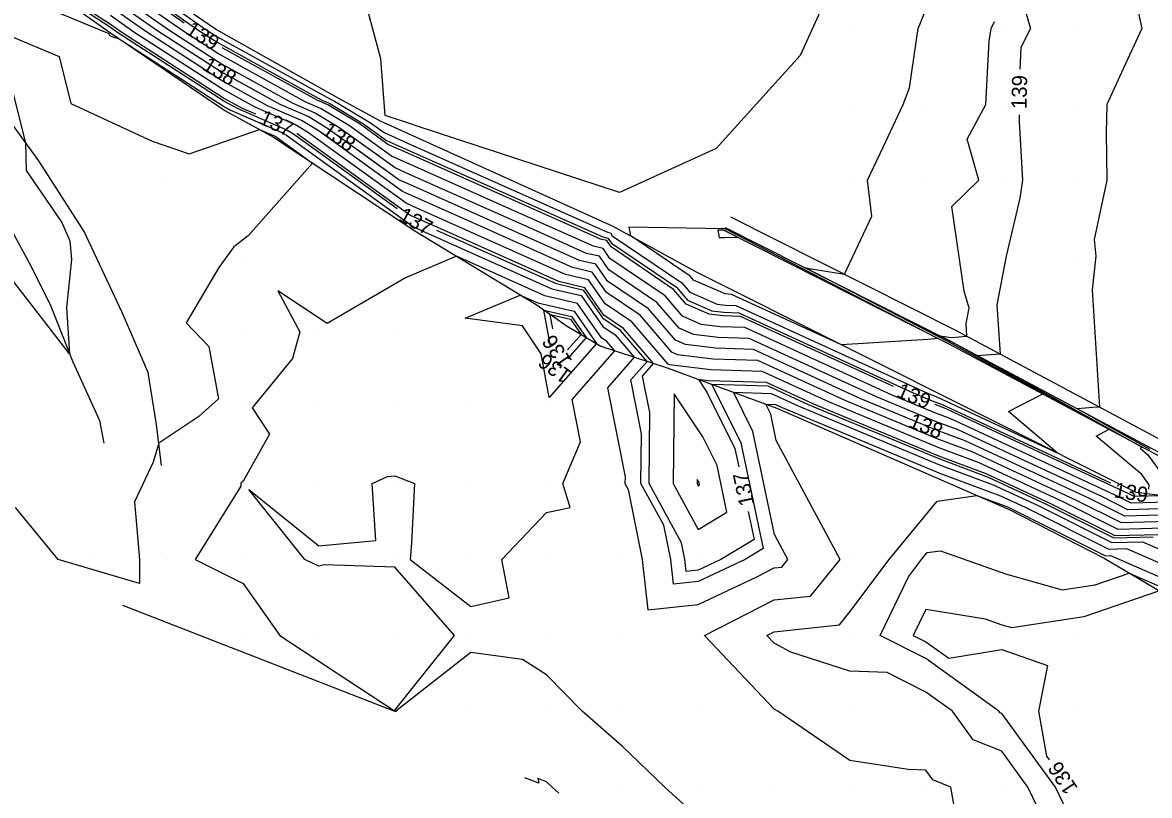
# Model space of a CAD drawing. Extents: x 2354170 to 2357230, y 866100 to 868290.
# Drawn here: x 2354670.9 to 2354819.4, y 867388.9 to 867490.8 of the extents above; entities that cross this region are included whole.
import ezdxf

# ---------------------------------------------------------------- set-up
doc = ezdxf.new("R2010")
doc.units = 0
for name, color, linetype in [('Default', 7, 'Continuous'), ('DTM Contours Minor', 7, 'Continuous'), ('DTM Contours Minor Text', 7, 'Continuous'), ('Exist DTM QL2 LIDAR Elevation Point', 7, 'Continuous'), ('PH Exist DTM Breakline', 7, 'Continuous')]:
    doc.layers.add(name, color=color, linetype=linetype)

msp = doc.modelspace()

# ---------------------------------------------------------------- linework, layer by layer
at = {"layer": 'Default'}
for points in [[(2354694.38, 867486.02), (2354688.73, 867489.67), (2354682.47, 867494.05), (2354677.3, 867497.43), (2354676.6, 867500.15), (2354676.68, 867502.29), (2354680.38, 867510.67), (2354685.14, 867521.34), (2354686.2, 867523.31), (2354692.15, 867534.32), (2354697.55, 867543.6), (2354701.27, 867549.13), (2354710.89, 867565.3), (2354712.17, 867567.67)], [(2354692.18, 867490.73), (2354682.47, 867497.54), (2354680.65, 867498.73), (2354680.41, 867499.69), (2354680.56, 867503.69), (2354681.94, 867506.8), (2354689.44, 867523.62), (2354689.87, 867524.42), (2354692.29, 867528.9), (2354699.74, 867541.7), (2354701.03, 867543.61), (2354713.62, 867564.77)], [(2354777.4, 867560.55), (2354780.59, 867560.23), (2354785.24, 867560.11), (2354787.81, 867558.79), (2354793.5, 867555.12), (2354795.72, 867554.64), (2354803.43, 867548.96), (2354806.21, 867548.03), (2354806.39, 867545.48), (2354807.76, 867544.52), (2354809.31, 867541.32), (2354810.64, 867530.69), (2354810.58, 867530.02), (2354810.63, 867529.35), (2354809.97, 867525.3), (2354808.81, 867520.39), (2354808.59, 867518.64), (2354805.29, 867510.02), (2354805.15, 867504.84), (2354800.88, 867500.02), (2354801.17, 867498.81), (2354803.77, 867490.02), (2354802.47, 867487.52), (2354802.38, 867484.65)], [(2354701.64, 867478.71), (2354699.89, 867479.47), (2354697.39, 867480.85), (2354683.99, 867489.49), (2354682.47, 867490.56), (2354673.94, 867496.13), (2354672.79, 867500.62), (2354672.8, 867500.89), (2354678.82, 867514.55), (2354680.84, 867519.06), (2354682.54, 867522.2), (2354692, 867539.73), (2354695.36, 867545.5), (2354701.51, 867554.64), (2354702.17, 867555.75)], [(2354776.03, 867492.25), (2354773.42, 867486.47), (2354762.33, 867474.19), (2354749.59, 867468.39), (2354722.66, 867477.25), (2354722.21, 867477.4), (2354722.18, 867477.43), (2354718.71, 867478.57), (2354718.12, 867486), (2354714.35, 867500.12)], [(2354682.48, 867498.7), (2354695.04, 867489.9), (2354696.44, 867488.99), (2354711.47, 867480.69), (2354712, 867480.46), (2354716.76, 867477.59), (2354718.55, 867476.29), (2354721.55, 867474.96), (2354746.43, 867463.89), (2354748.02, 867463.18), (2354748.38, 867463.09), (2354748.64, 867462.71), (2354757.81, 867456.49), (2354758.86, 867455.27), (2354762.46, 867453.69), (2354763.56, 867453.56), (2354764.94, 867453.52), (2354789.69, 867442.16), (2354790.94, 867441.64), (2354791.42, 867441.46), (2354807.28, 867434.08), (2354800.88, 867439.51), (2354805.39, 867441.84), (2354799.81, 867444.94), (2354793.04, 867448.69), (2354791.34, 867449.57), (2354790.24, 867450.14), (2354774.12, 867458.45), (2354776.78, 867458.02), (2354779.26, 867457.62), (2354782.83, 867465.27), (2354782.26, 867470.02), (2354784.35, 867474.39), (2354786.97, 867480.02), (2354787.8, 867482.18), (2354788.96, 867490.02), (2354789.97, 867492.48)], [(2354826.64, 867427.73), (2354817.02, 867427.45), (2354814.94, 867428.49), (2354793.28, 867438.56), (2354791.16, 867439.35), (2354785.55, 867441.69), (2354766.09, 867450.61), (2354762.91, 867450.71), (2354760.37, 867451.02), (2354757.91, 867452.1), (2354755.61, 867454.78), (2354748.33, 867459.72), (2354747.42, 867461.02), (2354746.18, 867461.31), (2354740.72, 867463.75), (2354721.8, 867472.18), (2354719.52, 867473.19), (2354713.99, 867477.18), (2354710.27, 867479.43), (2354708.16, 867480.35), (2354696.71, 867486.67), (2354691.88, 867489.78), (2354682.47, 867496.37)], [(2354816.93, 867496.98), (2354818.46, 867490.02), (2354815.75, 867484.24), (2354813.84, 867480.02), (2354813.74, 867476.25), (2354813.81, 867470.02), (2354812.14, 867462.19), (2354812.39, 867460.02), (2354811.89, 867455.59), (2354812.88, 867440.11), (2354811.99, 867440.04), (2354809.95, 867439.88), (2354814.28, 867437.48), (2354819.51, 867434.58)], [(2354829.08, 867426.95), (2354816.6, 867426.58), (2354813.24, 867428.27), (2354794.21, 867437.11), (2354791.26, 867438.21), (2354783.48, 867441.45), (2354766.67, 867449.16), (2354762.59, 867449.28), (2354759.32, 867449.68), (2354757.43, 867450.51), (2354754.51, 867453.92), (2354748.17, 867458.22), (2354746.94, 867459.99), (2354745.25, 867460.38), (2354737.86, 867463.69), (2354721.92, 867470.78), (2354720, 867471.64), (2354712.61, 867476.97), (2354709.4, 867478.91), (2354706.5, 867480.17), (2354696.85, 867485.5), (2354690.3, 867489.72), (2354682.47, 867495.21)], [(2354672.15, 867493.53), (2354682.25, 867489.34), (2354682.3, 867489.14), (2354682.65, 867488.98), (2354683.64, 867488.64), (2354697.53, 867479.69), (2354698.23, 867479.3), (2354705.06, 867476.33), (2354705.71, 867475.94), (2354722.42, 867463.87), (2354722.55, 867463.82), (2354723.58, 867463.36), (2354740.65, 867455.72), (2354744.55, 867454.81), (2354747.38, 867450.74), (2354749.01, 867449.64), (2354751.52, 867446.7), (2354747.99, 867442.67), (2354750.32, 867430.93), (2354750.31, 867430.02), (2354750.73, 867429.25), (2354752.59, 867420.02), (2354753.34, 867413.39), (2354759.97, 867414.09), (2354767.7, 867417.74), (2354769.97, 867418.9), (2354770.98, 867419.01), (2354771.79, 867420.02), (2354770.03, 867423.3), (2354767.17, 867436.91), (2354764.6, 867442.06), (2354769.56, 867441.91), (2354773.12, 867440.27), (2354791.79, 867432.51), (2354798.86, 867429.87), (2354804.76, 867427.13), (2354814.5, 867422.25), (2354818.53, 867422.37), (2354830.23, 867417.28)], [(2354824.86, 867425.12), (2354815.76, 867424.85), (2354809.85, 867427.81), (2354796.07, 867434.22), (2354791.47, 867435.93), (2354779.34, 867440.98), (2354767.83, 867446.26), (2354761.94, 867446.44), (2354757.22, 867447.01), (2354756.48, 867447.34), (2354752.31, 867452.21), (2354747.86, 867455.23), (2354745.99, 867457.92), (2354743.41, 867458.51), (2354732.15, 867463.56), (2354722.17, 867468), (2354720.97, 867468.53), (2354709.85, 867476.56), (2354707.66, 867477.88), (2354703.19, 867479.82), (2354697.12, 867483.18), (2354687.15, 867489.61), (2354682.47, 867492.89)], [(2354822.75, 867424.21), (2354815.34, 867423.99), (2354808.15, 867427.58), (2354797, 867432.77), (2354791.58, 867434.79), (2354777.27, 867440.74), (2354768.41, 867444.81), (2354761.61, 867445.01), (2354756.18, 867445.68), (2354756, 867445.75), (2354751.21, 867451.35), (2354747.7, 867453.73), (2354745.51, 867456.88), (2354742.49, 867457.58), (2354729.29, 867463.49), (2354722.3, 867466.6), (2354721.46, 867466.98), (2354708.47, 867476.36), (2354706.8, 867477.37), (2354701.54, 867479.65), (2354697.25, 867482.01), (2354685.57, 867489.55), (2354682.47, 867491.72)], [(2354669.73, 867488.84), (2354675.72, 867486.35), (2354677.28, 867480.14), (2354687.98, 867475.16), (2354692.87, 867473.52), (2354702.11, 867476.72), (2354704.2, 867475.82), (2354704.32, 867475.74), (2354709.12, 867472.28), (2354700.65, 867462.68), (2354698.76, 867461.22), (2354696.75, 867458.52), (2354692.47, 867451.23), (2354695.47, 867448.09), (2354696.73, 867441.22), (2354694.14, 867438.88), (2354688.86, 867435.37), (2354688.1, 867432.84), (2354685.67, 867427.64), (2354686.32, 867420.02), (2354686.3, 867416.85), (2354675.57, 867420.02), (2354669.97, 867426.87)], [(2354785.69, 867442.81), (2354765.52, 867452.06), (2354763.24, 867452.13), (2354761.42, 867452.36), (2354758.38, 867453.68), (2354756.71, 867455.63), (2354748.49, 867461.22), (2354747.9, 867462.06), (2354747.1, 867462.24), (2354743.57, 867463.82), (2354721.67, 867473.57), (2354719.04, 867474.74), (2354715.38, 867477.39), (2354711.13, 867479.95), (2354709.81, 867480.52), (2354697.22, 867487.48)], [(2354669.19, 867483.36), (2354671.3, 867474.96), (2354671.36, 867471.32), (2354676.06, 867464.43), (2354677.15, 867462.02), (2354677.37, 867459.57), (2354676.68, 867453.23), (2354677.08, 867447.14), (2354672.62, 867452.94), (2354669.56, 867456.86)], [(2354787.24, 867438.79), (2354781.41, 867441.22), (2354767.25, 867447.71), (2354762.26, 867447.86), (2354758.27, 867448.35), (2354756.95, 867448.93), (2354753.41, 867453.06), (2354748.01, 867456.73), (2354746.46, 867458.95), (2354744.33, 867459.45), (2354735, 867463.62), (2354722.05, 867469.39), (2354720.49, 867470.08), (2354711.23, 867476.77), (2354708.53, 867478.4), (2354704.85, 867480), (2354699.52, 867482.94)], [(2354802.25, 867478.65), (2354802.26, 867477.73), (2354802.73, 867470.02), (2354802.34, 867467.65), (2354800.57, 867460.02), (2354799.34, 867453.58), (2354799.76, 867447.11), (2354797.29, 867446.91), (2354796.84, 867446.87), (2354807.04, 867441.21), (2354818.5, 867434.85), (2354818.21, 867434.7), (2354819.24, 867433.83), (2354821.29, 867430.99), (2354821.17, 867428.43), (2354817.44, 867428.32), (2354816.64, 867428.72), (2354792.35, 867440.01), (2354791.2, 867440.44)], [(2354856.06, 867477), (2354855.52, 867475.62), (2354853.07, 867473.5), (2354847.3, 867461.6), (2354845.11, 867450.23), (2354843.82, 867447.04), (2354841.47, 867440.85), (2354837.99, 867434.28), (2354837.72, 867433.52), (2354834.44, 867428.07), (2354832.6, 867425.38), (2354830, 867424.72), (2354826.97, 867426.04), (2354816.18, 867425.72), (2354811.55, 867428.04), (2354795.14, 867435.66), (2354792.8, 867436.54)], [(2354766.55, 867426.34), (2354767.33, 867422.66), (2354762.96, 867420.02), (2354759.97, 867418.6), (2354758.39, 867418.43), (2354758.21, 867420.02), (2354757.77, 867422.22), (2354753.48, 867430.02), (2354753.59, 867439.39), (2354752.63, 867444.2), (2354754.08, 867445.86), (2354750.11, 867450.49), (2354747.54, 867452.24), (2354745.03, 867455.85), (2354741.57, 867456.65), (2354726.44, 867463.43), (2354722.42, 867465.21), (2354721.94, 867465.43), (2354707.09, 867476.15), (2354707.06, 867476.17)], [(2354758.91, 867457.35), (2354751.06, 867462.68), (2354750.87, 867463.87), (2354763.46, 867463.66), (2354787.85, 867451.08), (2354790.13, 867449.91), (2354791.6, 867449.15), (2354790.21, 867449.01), (2354778.86, 867448.31), (2354764.36, 867454.97), (2354763.89, 867454.98), (2354763.51, 867455.03), (2354759.33, 867456.85), (2354758.91, 867457.35)], [(2354763.35, 867463.43), (2354762.57, 867463.45), (2354762.72, 867462.49), (2354763.43, 867462.49), (2354765.09, 867462.53), (2354763.35, 867463.43)], [(2354744.07, 867453.78), (2354739.73, 867454.78), (2354728.09, 867460), (2354721.37, 867457.15), (2354711.03, 867451.14), (2354704.56, 867455.42), (2354707.46, 867450.02), (2354706.47, 867446.52), (2354701.15, 867440.02), (2354703.43, 867436.55), (2354699.97, 867430.35), (2354699.66, 867430.08), (2354699.66, 867429.7), (2354693.64, 867420.02), (2354699.97, 867416.87), (2354704.79, 867410.02), (2354719.81, 867400.18), (2354719.97, 867400.14), (2354727.85, 867410.02), (2354719.97, 867419.02), (2354710.65, 867419.33), (2354709.97, 867419.13), (2354708.12, 867420.02), (2354700.73, 867429.25), (2354709.97, 867421.84), (2354717.45, 867422.53), (2354717, 867430.02), (2354719, 867430.98), (2354719.97, 867431.03), (2354722.57, 867430.02), (2354722.15, 867422.2), (2354722.01, 867420.02), (2354729.97, 867413.84), (2354735.03, 867414.95), (2354734.09, 867420.02), (2354739.97, 867426.22), (2354743.1, 867426.89), (2354742.11, 867430.02), (2354744.46, 867435.52), (2354743.35, 867441.13), (2354748.96, 867447.55), (2354747.91, 867448.78), (2354747.23, 867449.24), (2354744.07, 867453.78)], [(2354740.31, 867441.36), (2354739.24, 867447.15), (2354736.82, 867450.84), (2354729.26, 867451.82), (2354736.5, 867454.88), (2354738.81, 867453.85), (2354743.59, 867452.75), (2354746.55, 867448.49), (2354740.31, 867441.36)], [(2354740.44, 867452.33), (2354743.11, 867451.71), (2354744.52, 867449.68), (2354742.73, 867447.64)], [(2354740.79, 867450.42), (2354740.44, 867452.33)], [(2354839.89, 867424.26), (2354839.47, 867423.04), (2354838.73, 867421.82), (2354838.32, 867421.22), (2354830.18, 867419.14), (2354820.64, 867423.29), (2354814.92, 867423.12), (2354806.46, 867427.36), (2354797.93, 867431.32), (2354791.68, 867433.65), (2354775.19, 867440.51), (2354768.98, 867443.36), (2354761.29, 867443.59), (2354759.99, 867443.75), (2354761.11, 867442.07), (2354764.8, 867434.65), (2354765.32, 867432.22)], [(2354762.44, 867432.39), (2354760.55, 867436.19), (2354756.78, 867441.84), (2354756.65, 867430.02), (2354759.97, 867423.97), (2354763.73, 867426.25), (2354762.44, 867432.39)], [(2354793.98, 867386), (2354793.25, 867390.02), (2354790.91, 867390.96), (2354789.97, 867392.25), (2354787.65, 867392.33), (2354779.97, 867393.51), (2354770.48, 867400.02), (2354769.97, 867400.29), (2354760.77, 867410.02), (2354769.97, 867414.7), (2354774.78, 867415.2), (2354778.67, 867420.02), (2354770.26, 867435.69), (2354769.53, 867439.18), (2354768.87, 867440.49), (2354770.14, 867440.46), (2354771.05, 867440.04), (2354791.89, 867431.37), (2354799.79, 867428.42), (2354803.07, 867426.9), (2354814.08, 867421.39), (2354816.42, 867421.46), (2354830.29, 867415.42)], [(2354760.08, 867430.12), (2354759.99, 867430.3), (2354759.82, 867430.55), (2354759.82, 867430.02), (2354759.97, 867429.74), (2354760.14, 867429.84), (2354760.08, 867430.12)], [(2354806.63, 867383.36), (2354803.43, 867390.02), (2354799.97, 867394.75), (2354796.21, 867396.26), (2354793.47, 867400.02), (2354789.97, 867402.54), (2354784.85, 867405.13), (2354779.97, 867405.32), (2354772.18, 867407.8), (2354769.97, 867409), (2354769.01, 867410.02), (2354769.97, 867410.5), (2354778.59, 867411.4), (2354779.97, 867413.11), (2354785.14, 867420.02), (2354791.44, 867427.73), (2354796.71, 867428.47), (2354800.72, 867426.98), (2354801.37, 867426.67), (2354813.66, 867420.52), (2354814.31, 867420.54), (2354830.35, 867413.56)], [(2354846.81, 867419.26), (2354845.99, 867414.63), (2354842.44, 867410.8), (2354832.41, 867412.21), (2354830.41, 867411.7), (2354820.76, 867415.9), (2354810.81, 867412.45), (2354801.29, 867411.01), (2354800.05, 867411.35), (2354797.83, 867412.15), (2354789.97, 867413.43), (2354788.31, 867410.02), (2354789.97, 867409.18), (2354792.99, 867407), (2354799.97, 867408.17), (2354806, 867406.05), (2354804.82, 867400.02), (2354805.88, 867394.1), (2354806.23, 867393.63)], [(2354771.96, 867374.02), (2354766.69, 867380.02), (2354759.97, 867386.03), (2354755.56, 867390.02), (2354749.97, 867395.35), (2354744.65, 867400.02), (2354739.97, 867404.82), (2354736.79, 867406.84), (2354729.97, 867407.74), (2354720.1, 867400.02), (2354720.12, 867399.94), (2354684.1, 867413.96)], [(2354741.6, 867389.2), (2354740.71, 867390.02), (2354739.97, 867390.69), (2354738.82, 867391.16), (2354738.94, 867390.53), (2354737.09, 867391.25)]]:
    msp.add_lwpolyline(points, dxfattribs=at)
at = {"layer": 'DTM Contours Minor'}
for points in [[(2354720.26, 867466.24), (2354706.63, 867476.08), (2354705.64, 867476.68), (2354699.33, 867479.41), (2354697.43, 867480.46), (2354683.47, 867489.47), (2354682.47, 867490.17), (2354673.57, 867495.98), (2354672.37, 867500.67), (2354672.37, 867500.74), (2354678.65, 867514.98), (2354680.36, 867518.81), (2354682.13, 867522.08), (2354691.99, 867540.34), (2354695.11, 867545.71), (2354701.54, 867555.26), (2354707.86, 867565.88), (2354712.58, 867574.61), (2354718.04, 867584.47), (2354720.78, 867589.91), (2354727.34, 867600.7), (2354731.43, 867603.97)], [(2354710.16, 867477.42), (2354708.53, 867478.4), (2354704.85, 867480), (2354696.98, 867484.34), (2354688.73, 867489.67), (2354682.47, 867494.05), (2354677.3, 867497.43), (2354676.6, 867500.15), (2354676.68, 867502.29), (2354680.38, 867510.67), (2354685.14, 867521.34), (2354686.2, 867523.31), (2354692.15, 867534.32), (2354697.55, 867543.6), (2354701.27, 867549.13), (2354710.89, 867565.3), (2354713.15, 867569.48), (2354721.58, 867584.7), (2354725.8, 867593.08), (2354728.54, 867597.6)], [(2354682.47, 867497.92), (2354693.98, 867489.86), (2354696.53, 867488.22), (2354710.36, 867480.58), (2354711.42, 867480.12), (2354715.84, 867477.45), (2354718.88, 867475.26), (2354721.63, 867474.03), (2354744.52, 867463.84), (2354747.4, 867462.55), (2354748.06, 867462.4), (2354748.54, 867461.71), (2354757.08, 867455.92), (2354758.54, 867454.21), (2354761.77, 867452.8), (2354763.35, 867452.61), (2354765.32, 867452.55), (2354788.31, 867442), (2354791.01, 867440.87), (2354792.04, 867440.49), (2354814.32, 867430.13)], [(2354819.38, 867429.29), (2354819.4, 867429.87), (2354818.43, 867431.22), (2354812.44, 867436.3), (2354814.13, 867437.18), (2354804.63, 867442.45), (2354793.12, 867448.84), (2354791.8, 867449.52), (2354792.74, 867449.37), (2354793.35, 867449.27), (2354795.38, 867449.44), (2354795.28, 867451.12), (2354795.66, 867453.14), (2354795.01, 867455.4), (2354793.41, 867466.57), (2354796.95, 867470.02), (2354795.4, 867475.44), (2354797.89, 867480.02), (2354798.3, 867488.34), (2354798.59, 867490.02), (2354799.04, 867490.95)], [(2354826.97, 867426.04), (2354816.18, 867425.72), (2354811.55, 867428.04), (2354795.14, 867435.66), (2354791.37, 867437.07), (2354781.41, 867441.22), (2354767.25, 867447.71), (2354762.26, 867447.86), (2354758.27, 867448.35), (2354756.95, 867448.93), (2354753.41, 867453.06), (2354748.01, 867456.73), (2354746.46, 867458.95), (2354744.33, 867459.45), (2354735, 867463.62), (2354722.05, 867469.39), (2354720.49, 867470.08), (2354715.08, 867473.99)], [(2354819.94, 867422.98), (2354814.78, 867422.83), (2354805.89, 867427.28), (2354798.24, 867430.84), (2354791.72, 867433.27), (2354774.5, 867440.43), (2354769.18, 867442.88), (2354761.76, 867443.1), (2354765.59, 867435.41), (2354768.53, 867421.46), (2354766.14, 867420.02), (2354759.97, 867417.1), (2354756.71, 867416.75), (2354756.34, 867420.02), (2354755.42, 867424.56), (2354752.42, 867430.02), (2354752.5, 867436.57), (2354751.08, 867443.69), (2354753.23, 867446.14), (2354749.74, 867450.21), (2354747.49, 867451.74), (2354744.87, 867455.5), (2354741.26, 867456.34), (2354725.51, 867463.39)], [(2354739.62, 867452.9), (2354743.27, 867452.06), (2354745.2, 867449.28), (2354742.75, 867446.49)], [(2354740.49, 867448.13), (2354739.62, 867452.9)], [(2354809.97, 867383.95), (2354807.06, 867390.02), (2354799.97, 867399.71), (2354799.75, 867399.8), (2354799.59, 867400.02), (2354789.97, 867406.97), (2354783.94, 867410.02), (2354787.67, 867417.72), (2354789.39, 867420.02), (2354790.14, 867420.94), (2354791.91, 867421.18), (2354800.45, 867418.11), (2354807.95, 867416.02), (2354812.28, 867416.67), (2354816.79, 867418.24), (2354830.39, 867412.32)]]:
    msp.add_lwpolyline(points, dxfattribs=at)
at = {"layer": 'Exist DTM QL2 LIDAR Elevation Point'}
for p, q in [((2354779.97, 867490.02), (2354779.97, 867490.02)), ((2354789.97, 867490.02), (2354789.97, 867490.02)), ((2354799.97, 867490.02), (2354799.97, 867490.02)), ((2354809.97, 867490.02), (2354809.97, 867490.02)), ((2354779.97, 867480.02), (2354779.97, 867480.02)), ((2354789.97, 867480.02), (2354789.97, 867480.02)), ((2354799.97, 867480.02), (2354799.97, 867480.02)), ((2354809.97, 867480.02), (2354809.97, 867480.02)), ((2354689.97, 867470.02), (2354689.97, 867470.02)), ((2354779.97, 867470.02), (2354779.97, 867470.02)), ((2354789.97, 867470.02), (2354789.97, 867470.02)), ((2354799.97, 867470.02), (2354799.97, 867470.02)), ((2354809.97, 867470.02), (2354809.97, 867470.02)), ((2354699.97, 867460.02), (2354699.97, 867460.02)), ((2354799.97, 867460.02), (2354799.97, 867460.02)), ((2354809.97, 867460.02), (2354809.97, 867460.02)), ((2354699.97, 867450.02), (2354699.97, 867450.02)), ((2354709.97, 867450.02), (2354709.97, 867450.02)), ((2354719.97, 867450.02), (2354719.97, 867450.02)), ((2354699.97, 867440.02), (2354699.97, 867440.02)), ((2354709.97, 867440.02), (2354709.97, 867440.02)), ((2354719.97, 867440.02), (2354719.97, 867440.02)), ((2354729.97, 867440.02), (2354729.97, 867440.02)), ((2354739.97, 867440.02), (2354739.97, 867440.02)), ((2354699.97, 867430.02), (2354699.97, 867430.02)), ((2354709.97, 867430.02), (2354709.97, 867430.02)), ((2354719.97, 867430.02), (2354719.97, 867430.02)), ((2354729.97, 867430.02), (2354729.97, 867430.02)), ((2354739.97, 867430.02), (2354739.97, 867430.02)), ((2354749.97, 867430.02), (2354749.97, 867430.02)), ((2354759.97, 867430.02), (2354759.97, 867430.02)), ((2354679.97, 867420.02), (2354679.97, 867420.02)), ((2354689.97, 867420.02), (2354689.97, 867420.02)), ((2354699.97, 867420.02), (2354699.97, 867420.02)), ((2354709.97, 867420.02), (2354709.97, 867420.02)), ((2354719.97, 867420.02), (2354719.97, 867420.02)), ((2354729.97, 867420.02), (2354729.97, 867420.02)), ((2354739.97, 867420.02), (2354739.97, 867420.02)), ((2354749.97, 867420.02), (2354749.97, 867420.02)), ((2354759.97, 867420.02), (2354759.97, 867420.02)), ((2354769.97, 867420.02), (2354769.97, 867420.02)), ((2354779.97, 867420.02), (2354779.97, 867420.02)), ((2354789.97, 867420.02), (2354789.97, 867420.02)), ((2354699.97, 867410.02), (2354699.97, 867410.02)), ((2354709.97, 867410.02), (2354709.97, 867410.02)), ((2354719.97, 867410.02), (2354719.97, 867410.02)), ((2354729.97, 867410.02), (2354729.97, 867410.02)), ((2354739.97, 867410.02), (2354739.97, 867410.02)), ((2354749.97, 867410.02), (2354749.97, 867410.02)), ((2354759.97, 867410.02), (2354759.97, 867410.02)), ((2354769.97, 867410.02), (2354769.97, 867410.02)), ((2354779.97, 867410.02), (2354779.97, 867410.02)), ((2354789.97, 867410.02), (2354789.97, 867410.02)), ((2354799.97, 867410.02), (2354799.97, 867410.02)), ((2354809.97, 867410.02), (2354809.97, 867410.02)), ((2354719.97, 867400.02), (2354719.97, 867400.02)), ((2354729.97, 867400.02), (2354729.97, 867400.02)), ((2354739.97, 867400.02), (2354739.97, 867400.02)), ((2354749.97, 867400.02), (2354749.97, 867400.02)), ((2354759.97, 867400.02), (2354759.97, 867400.02)), ((2354769.97, 867400.02), (2354769.97, 867400.02)), ((2354779.97, 867400.02), (2354779.97, 867400.02)), ((2354789.97, 867400.02), (2354789.97, 867400.02)), ((2354799.97, 867400.02), (2354799.97, 867400.02)), ((2354809.97, 867400.02), (2354809.97, 867400.02)), ((2354739.97, 867390.02), (2354739.97, 867390.02)), ((2354749.97, 867390.02), (2354749.97, 867390.02)), ((2354759.97, 867390.02), (2354759.97, 867390.02)), ((2354769.97, 867390.02), (2354769.97, 867390.02)), ((2354779.97, 867390.02), (2354779.97, 867390.02)), ((2354789.97, 867390.02), (2354789.97, 867390.02)), ((2354799.97, 867390.02), (2354799.97, 867390.02)), ((2354809.97, 867390.02), (2354809.97, 867390.02))]:
    msp.add_line(p, q, dxfattribs=at)
at = {"layer": 'PH Exist DTM Breakline'}
for points in [[(2354829.92, 867427.32), (2354817.71, 867428.86), (2354759.65, 867457.93), (2354748.77, 867463.94), (2354718.09, 867477.79), (2354712.59, 867480.81), (2354696.33, 867489.95), (2354682.48, 867499.43), (2354682.86, 867504.51), (2354692.39, 867525.18), (2354700.9, 867540.7), (2354713.68, 867564.76), (2354723.77, 867584.83), (2354729.41, 867595.36), (2354734.99, 867599.1), (2354740.1, 867603), (2354744.59, 867609.08), (2354745.22, 867610.52), (2354751.24, 867637.5)], [(2354738.16, 867636.31), (2354731.77, 867626.11), (2354724.83, 867607.13), (2354711.53, 867584.06), (2354702.06, 867567), (2354691.77, 867548.6), (2354677.68, 867517.39), (2354672.23, 867500.68), (2354673.39, 867495.92), (2354682.47, 867489.44), (2354697.58, 867479.23), (2354703.98, 867475.69), (2354722.59, 867463.34), (2354738.58, 867453.62), (2354742.68, 867450.77), (2354747.11, 867448.16), (2354755.86, 867445.27), (2354761.22, 867443.29), (2354770.34, 867439.96), (2354791.97, 867430.54), (2354800.95, 867426.62), (2354813.49, 867420.18), (2354830.45, 867410.18)], [(2354689.23, 867432.4), (2354688.56, 867437.8), (2354687.45, 867444.66), (2354684.04, 867452.6), (2354679.01, 867463.26), (2354673.05, 867472.56), (2354666.18, 867481.99)], [(2354666.9, 867468.07), (2354672.03, 867458.63), (2354674.62, 867453.41), (2354677.51, 867446.07), (2354681.04, 867438.34), (2354681.63, 867435.36)], [(2354764.24, 867465.2), (2354793.86, 867450.26), (2354822.54, 867434.96)], [(2354763.34, 867463.42), (2354792.93, 867448.48), (2354823.39, 867432.24)], [(2354763.53, 867463.79), (2354793.13, 867448.85), (2354823.22, 867432.81)]]:
    msp.add_lwpolyline(points, dxfattribs=at)

# ---------------------------------------------------------------- texts
at = {"layer": 'Default'}
for s, rotation, p in [('139', 327.0801, (2354692.24, 867489.44)), ('138', 329.0648, (2354694.46, 867484.69)), ('139', 88.742, (2354803.24, 867479.39)), ('137', 334.8552, (2354701.93, 867477.57)), ('136', 124.8658, (2354743.43, 867446.2)), ('139', 336.7387, (2354785.97, 867441.55)), ('138', 337.9583, (2354787.56, 867437.55)), ('137', 101.8832, (2354767.38, 867427.29)), ('136', 123.5156, (2354810.07, 867389.89))]:
    msp.add_text(s, height=2, rotation=rotation, dxfattribs=at).set_placement(p)
at = {"layer": 'DTM Contours Minor Text'}
for s, rotation, p in [('138', 325.1552, (2354710.23, 867476.21)), ('137', 331.5292, (2354720.32, 867464.8)), ('136', 143.8838, (2354743.44, 867444.67)), ('139', 350.53, (2354814.67, 867428.25))]:
    msp.add_text(s, height=2, rotation=rotation, dxfattribs=at).set_placement(p)

doc.saveas('drawing.dxf')
